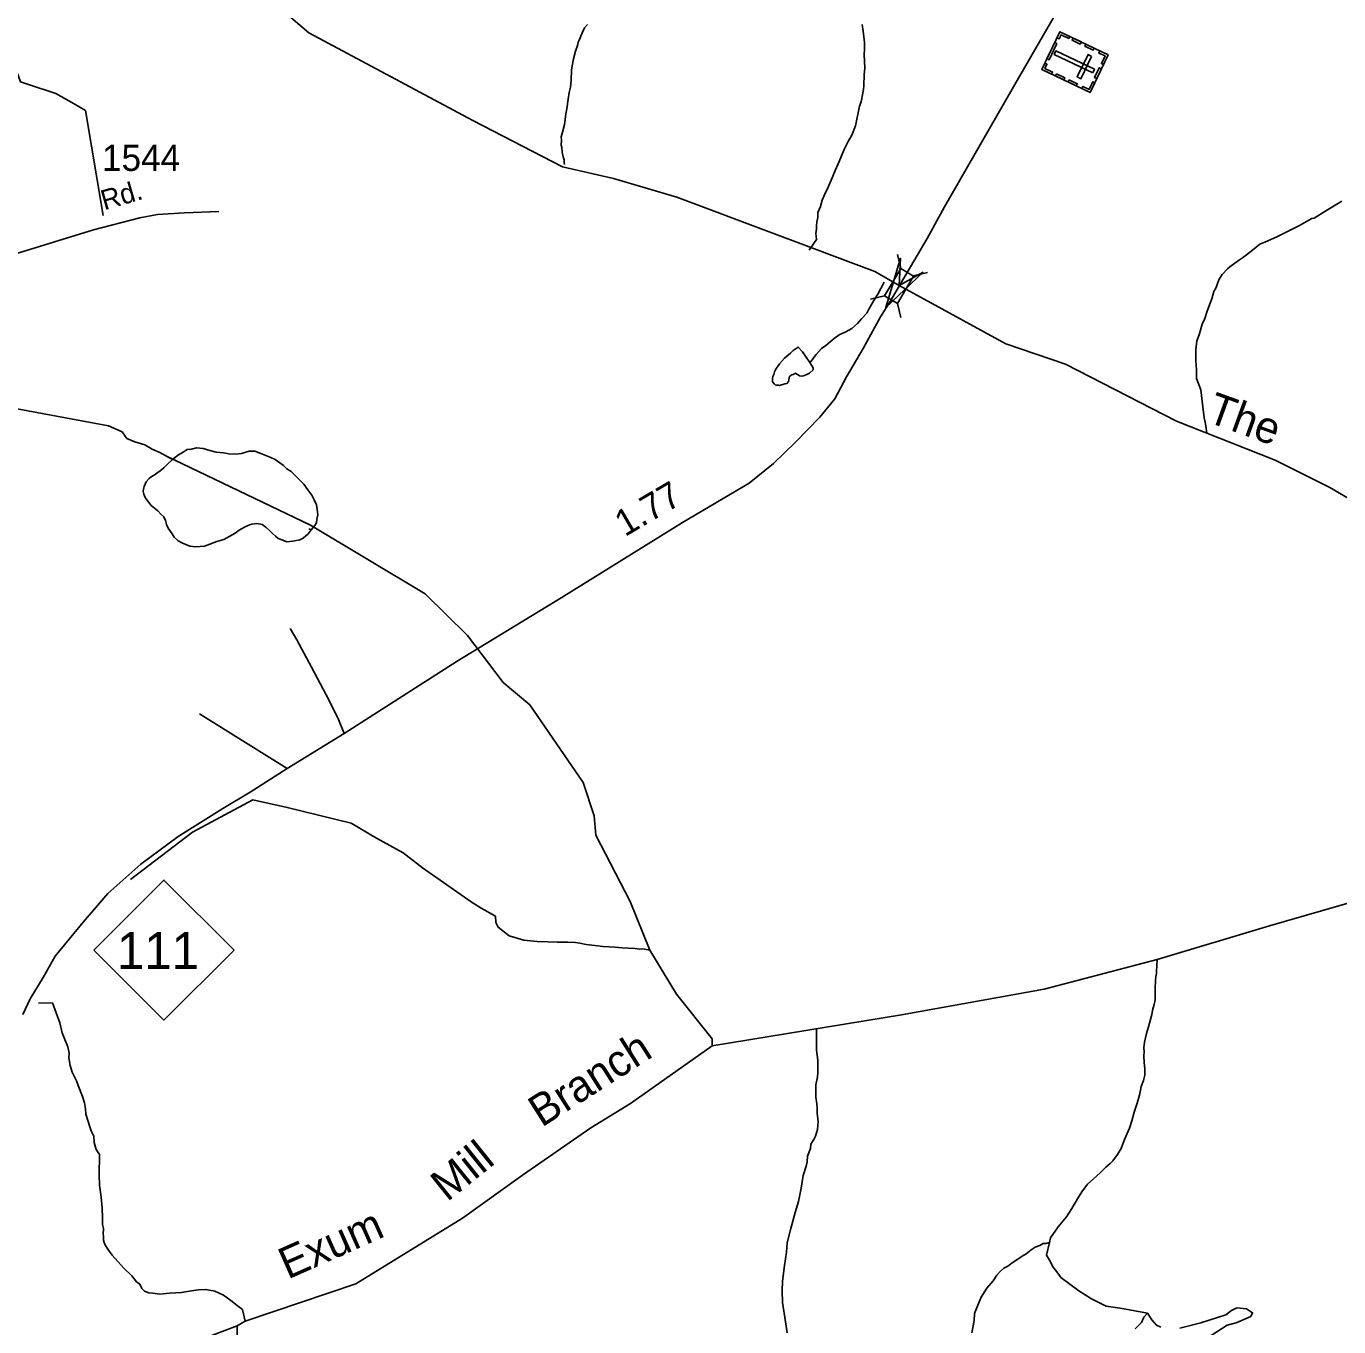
# Model space of a CAD drawing. Extents: x 2206922 to 2357709, y 510027 to 673830.
# Drawn here: x 2320394 to 2326635, y 626166 to 632352 of the extents above; entities that cross this region are included whole.
import ezdxf

# ---------------------------------------------------------------- set-up
doc = ezdxf.new("R2010")
doc.units = 0
for name, color, linetype in [('Exist Cultural Cemetery CELL', 7, 'Continuous'), ('Exist Hydrographic Creek Single Shore', 7, 'Continuous'), ('Exist Hydrographic Creek Single Shore Label', 7, 'Continuous'), ('Exist Hydrographic Misc Water Feature', 7, 'Continuous'), ('Exist Road Non-System Type 51', 7, 'Continuous'), ('Exist Road Primary NC Attributed', 7, 'Continuous'), ('Exist Road Primary NC Mileage Hundredths English Label', 7, 'Continuous'), ('Exist Road Primary NC Shield CELL', 7, 'Continuous'), ('Exist Road Primary NC Shield Number Label', 7, 'Continuous'), ('Exist Road Primary NC Structure Standard Bridge CELL', 7, 'Continuous'), ('Exist Road Secondary Structure Standard Bridge Attributed CELL', 7, 'Continuous'), ('Exist Road Secondary Type 41 Attributed', 7, 'Continuous'), ('Exist Road Secondary Type 51 Label', 7, 'Continuous'), ('Exist Road Secondary Type 51 Number Label', 7, 'Continuous')]:
    doc.layers.add(name, color=color, linetype=linetype)

msp = doc.modelspace()

# ---------------------------------------------------------------- linework, layer by layer
at = {"layer": 'Exist Cultural Cemetery CELL'}
for points in [[(2325538.9, 632216.2), (2325453, 632036.6), (2325223.3, 632146.5), (2325309.2, 632326.1)], [(2325295, 632296.2), (2325305.4, 632291.3), (2325314.9, 632311.1), (2325351.3, 632293.7), (2325356.1, 632303.7), (2325309.3, 632326.1)], [(2325294.8, 632269.3), (2325258.1, 632192.8), (2325247.9, 632197.7), (2325284.5, 632274.2)], [(2325372.3, 632295.9), (2325411.4, 632277.2), (2325406.5, 632267), (2325367.4, 632285.7)], [(2325433, 632266.9), (2325472, 632248.2), (2325467.1, 632237.9), (2325428, 632256.6)], [(2325465.4, 632130.5), (2325473.5, 632147.3), (2325290.6, 632234.9), (2325282.5, 632218)], [(2325459.9, 632208.7), (2325443.1, 632216.8), (2325392.2, 632110.6), (2325409.1, 632102.5)], [(2325499.8, 632234.9), (2325494.9, 632224.6), (2325524, 632210.7), (2325506.5, 632174.2), (2325516.5, 632169.4), (2325538.9, 632216.2)], [(2325237.6, 632176.4), (2325248, 632171.4), (2325238.5, 632151.6), (2325274.9, 632134.1), (2325270.1, 632124.1), (2325223.3, 632146.5)], [(2325506.9, 632149.4), (2325484.6, 632102.6), (2325474.3, 632107.5), (2325496.6, 632154.3)], [(2325293.4, 632125.6), (2325332.5, 632106.9), (2325327.5, 632096.6), (2325288.5, 632115.3)], [(2325352.8, 632097.1), (2325391.9, 632078.4), (2325387, 632068.1), (2325347.9, 632086.8)], [(2325413.8, 632055.2), (2325418.7, 632065.5), (2325447.8, 632051.6), (2325465.3, 632088.2), (2325475.3, 632083.4), (2325452.9, 632036.6)]]:
    msp.add_lwpolyline(points, close=True, dxfattribs=at)
at = {"layer": 'Exist Hydrographic Creek Single Shore'}
for points in [[(2327582.3, 628701.6), (2327573.3, 628760.3), (2327522.2, 628833.7), (2327436.3, 629073.1), (2327360.2, 629247.2), (2327207.2, 629497), (2327105.3, 629712.7), (2326961.2, 629887.4), (2326776.2, 630050.6), (2326592.3, 630158), (2326332.3, 630288.6), (2325864.2, 630473), (2325336.1, 630743.8), (2325052.1, 630840.5), (2324545, 631118.2), (2324429, 631185.7), (2323487.2, 631538.5), (2323186.2, 631628), (2322944.2, 631683.9), (2322517.1, 631902.9), (2321738.1, 632320.9), (2321258.1, 632731.4)], [(2323655.1, 627502.3), (2324555.6, 627648.7), (2325234.4, 627771.9), (2325772, 627912.7), (2326306.2, 628072.4), (2326800.7, 628215.1), (2327213.1, 628553.7), (2327582.3, 628701.6)], [(2321396.3, 626170.3), (2321435.3, 626192.2), (2321962.1, 626369.6), (2322468, 626682.6), (2322753.8, 626887.4), (2323078.3, 627111.5), (2323267.5, 627227.5), (2323655.1, 627502.3)], [(2321396.3, 626170.3), (2321280.2, 626126.3), (2320907.2, 625957), (2320599.2, 625869), (2320187.9, 625923.9), (2320032.4, 625966.2), (2319572.1, 626109.6), (2318703.1, 626383), (2318561.2, 626462.5), (2318360.1, 626520), (2318177.5, 626583.6)]]:
    msp.add_lwpolyline(points, dxfattribs=at)
at = {"layer": 'Exist Hydrographic Misc Water Feature'}
msp.add_line((2321737.1, 629960.6), (2321749.2, 629957.1), dxfattribs=at)
for points in [[(2320759.4, 631451.3), (2320676.2, 631950.6), (2320621.9, 631983.2), (2320535, 632032.1), (2320399.2, 632075.6), (2320367.1, 632087), (2320356.5, 632114.6), (2320328, 632176.5), (2320299.5, 632250.2), (2320268.5, 632321.7), (2320243.9, 632391.5)], [(2323062.7, 632359.8), (2323049, 632343.7), (2323038.7, 632323.7), (2323031.2, 632305.4), (2323025, 632289.6), (2323019.3, 632275.5), (2323017.2, 632265.3), (2323005.9, 632233.3), (2322996.1, 632197.1), (2322990.8, 632163), (2322986.7, 632143.3), (2322985.6, 632095.2), (2322981.9, 632062.9), (2322975.8, 632037.1), (2322970.5, 632005.1), (2322964.9, 631958.8), (2322959.4, 631935), (2322957.5, 631908.9), (2322953.4, 631884.8), (2322944.2, 631848.8), (2322938.3, 631826.6), (2322938.7, 631810.7), (2322938.5, 631786.8), (2322940.7, 631774.7), (2322943, 631752.9), (2322947.5, 631731.1), (2322951.6, 631717.1), (2322951.4, 631700.9), (2322953.9, 631694.9)], [(2324369.5, 632359.9), (2324374, 632327.9), (2324380.8, 632274.2), (2324380.8, 632244.2), (2324379.2, 632216), (2324382, 632154.4), (2324378.6, 632120.1), (2324376.9, 632070), (2324375.5, 632050.3), (2324363.6, 631992.1), (2324356, 631972.2), (2324336.9, 631877.7), (2324319.5, 631833.7), (2324302.1, 631803.5), (2324284.2, 631765.2), (2324255.1, 631697), (2324241.2, 631665), (2324225.8, 631630.8), (2324206.3, 631582.7), (2324190.7, 631550.5), (2324179, 631524.3), (2324171, 631494.2), (2324157.5, 631466.3), (2324157.9, 631442.3), (2324154, 631422.2), (2324152, 631402.2), (2324152.2, 631388), (2324148.5, 631366.2)], [(2326649.5, 631519.1), (2326574, 631474.1), (2326518.7, 631439.4), (2326506.8, 631437.6), (2326449.2, 631404.9), (2326397.5, 631378.2), (2326341.7, 631349.7), (2326284.1, 631325.1), (2326260.3, 631314.9), (2326224.6, 631286.6), (2326196.5, 631264.1), (2326177.3, 631249.9), (2326159, 631238.1), (2326117, 631207.5), (2326105.7, 631197.4), (2326081.7, 631171), (2326065.9, 631145), (2326058.1, 631128.8), (2326052.2, 631108.9), (2326040.7, 631090.8), (2326031.3, 631054.5), (2326021, 631026.5), (2326009.7, 630996.5), (2325998.1, 630962.2), (2325986.6, 630934.3), (2325971, 630883.9), (2325961.1, 630855.8), (2325955.6, 630812), (2325956.2, 630762), (2325958.7, 630717.9)], [(2324148.5, 631366.2), (2324150.7, 631354.1), (2324151.2, 631338.3), (2324117.6, 631287.3)], [(2320317.7, 631227.8), (2320290.5, 630869.1), (2320263.4, 630548.4), (2320784.8, 630450.6), (2320850, 630423.4), (2320872.8, 630391.2), (2320911.1, 630375.7), (2320957.3, 630360.2), (2320993.1, 630340.6), (2321029.2, 630325), (2321061.6, 630307.2), (2321089.5, 630291.6)], [(2324120.8, 630750.2), (2324150.9, 630790.4), (2324176.4, 630818.6), (2324196.7, 630833), (2324216.4, 630851.1), (2324236, 630867.2), (2324259.4, 630883.6), (2324291.6, 630897.8), (2324319.5, 630914.3), (2324347.2, 630938.5), (2324366.7, 630960.7), (2324390.7, 630986.7), (2324402.3, 631008.9), (2324430, 631055.4), (2324444, 631077.3), (2324473.6, 631134.9)], [(2324103.4, 630777.8), (2324085.1, 630803.7), (2324064.8, 630825.4), (2324055, 630819.2), (2324041.2, 630809), (2324027.5, 630796.9), (2323999.6, 630772.7), (2323976, 630746.7), (2323958.2, 630720.2), (2323952.3, 630708.1), (2323948.6, 630696), (2323944.5, 630686.1), (2323942.8, 630676.3), (2323942.4, 630662.1), (2323944.9, 630658.1), (2323951.2, 630650.3), (2323954.7, 630646.5), (2323962.9, 630644.4), (2323971.1, 630644.4), (2323976.7, 630642.8), (2324001.1, 630650.9), (2324011.1, 630653), (2324018.7, 630662.8), (2324020.5, 630669), (2324022.6, 630680.9), (2324024.4, 630687.1), (2324034.5, 630693.3), (2324040.2, 630695.2), (2324052.3, 630701.1), (2324058.5, 630697.4), (2324064.6, 630693.2), (2324070.4, 630689.5), (2324080.2, 630687.6), (2324090.3, 630689.7), (2324098.2, 630691.8), (2324106.7, 630695.8), (2324118.3, 630702.1), (2324136.2, 630718.1), (2324136, 630726.3), (2324119.8, 630751.8), (2324103.4, 630777.8)], [(2325958.7, 630717.9), (2325959.3, 630676), (2325979.8, 630622.3), (2325988.6, 630542.2), (2325995.4, 630488.5), (2326001.7, 630460.4), (2326007.9, 630416.4)], [(2321749.2, 629957.1), (2321767, 629977.2), (2321774.6, 629989.4), (2321776.2, 630007.4), (2321779.9, 630027.1), (2321777.9, 630053), (2321774, 630075.1), (2321763.5, 630099), (2321751.4, 630121.1), (2321733.2, 630146.5), (2321714.7, 630174.4), (2321694.2, 630194.1), (2321674.7, 630214.1), (2321654.2, 630233.8), (2321633.9, 630247.4), (2321617.7, 630263.2), (2321599.9, 630275.3), (2321577.3, 630290.8), (2321557.2, 630300.7), (2321541.2, 630306.4), (2321509.1, 630320.2), (2321481, 630330.1), (2321453.3, 630331.4), (2321417.6, 630319.3), (2321391.4, 630316.8), (2321357.5, 630318.6), (2321331.5, 630322.2), (2321297.6, 630326), (2321266.9, 630333.5), (2321235.1, 630343.1), (2321203.3, 630346.7), (2321179.3, 630340.6), (2321159.4, 630338.3), (2321139.6, 630326.3), (2321117.4, 630313.8), (2321097.9, 630297.7), (2321089.5, 630291.6)], [(2321089.5, 630291.6), (2321063.9, 630267.5), (2321048.1, 630251.3), (2321030.3, 630236.9), (2321014.7, 630226.7), (2321002.8, 630216.7), (2320988.6, 630208.7), (2320978.8, 630200.4), (2320964.6, 630184.3), (2320959.1, 630174.2), (2320955, 630162.2), (2320951.3, 630150.2), (2320949.3, 630138.3), (2320953.8, 630126.3), (2320959.9, 630110.4), (2320971.8, 630092.4), (2320988.2, 630072.9), (2321020.4, 630046.9), (2321034.8, 630031), (2321048.7, 630017.6), (2321056.9, 630001.3), (2321061.4, 629981.6), (2321069.4, 629963.7), (2321087.7, 629937.9), (2321097.7, 629921.7), (2321116, 629904), (2321134.4, 629894.3), (2321172.2, 629878.9), (2321200, 629875.1), (2321242.1, 629879.3), (2321266.3, 629887.9), (2321299.9, 629900.3), (2321333.9, 629910.6), (2321361.6, 629926.7), (2321387.5, 629941), (2321407.1, 629955.1), (2321431.3, 629969.7), (2321455.1, 629979.9), (2321467.2, 629983.8), (2321491, 629986.3), (2321516.6, 629982.4), (2321532.6, 629968.6), (2321551.3, 629952.9), (2321565.6, 629939), (2321579.4, 629927.1), (2321591.7, 629915.1), (2321613.4, 629907.4), (2321633.9, 629899.9), (2321661.4, 629902.2), (2321695.7, 629908.4), (2321711.4, 629916.6), (2321735.2, 629936.9), (2321749.2, 629957.1)], [(2323655.1, 627502.3), (2323655.1, 627535.1), (2323486.2, 627748.1), (2323359.2, 627956.3), (2323265.1, 628188.8), (2323103.1, 628503.8), (2323094.1, 628595.4), (2323042.2, 628754.1), (2322788.2, 629124.4), (2322662.3, 629230.9), (2322493.1, 629453.8), (2322291.1, 629652.3), (2321746.1, 629978.1), (2321061.6, 630307.2)], [(2320889.2, 628292.7), (2321185.3, 628518.4), (2321472.2, 628671.6), (2321635.4, 628636.4), (2321939.7, 628560.8), (2322059.5, 628490.2), (2322186.4, 628419.7), (2322278.1, 628349.1), (2322509.5, 628186.6), (2322557.2, 628156.4), (2322625, 628118.7), (2322627.5, 628088.6), (2322637.6, 628066), (2322690.3, 628025.8), (2322759.7, 628004.8), (2322823.4, 627997.6), (2322873.9, 627996.2), (2322919.4, 627994.6), (2322969.6, 627995.1), (2323005.5, 627993.4), (2323025.8, 627989.9), (2323056, 627984.2), (2323097.8, 627978.7), (2323135.9, 627974.9), (2323165.9, 627973.3), (2323193.6, 627971.5), (2323227.8, 627968), (2323257.7, 627966.4), (2323289.7, 627964.4), (2323309.4, 627962.6), (2323325.6, 627963), (2323358.8, 627957.4)], [(2325259.5, 626566.5), (2325265.2, 626588.7), (2325301.1, 626640.9), (2325340.2, 626689.4), (2325366.1, 626727.6), (2325397.3, 626781.8), (2325413.2, 626808.2), (2325440.7, 626844.2), (2325468.2, 626868.4), (2325502.2, 626899), (2325527.9, 626925.2), (2325548, 626941.6), (2325561.3, 626955.4), (2325583.4, 626985.7), (2325600.9, 627013.9), (2325616.2, 627056.2), (2325639.8, 627110.3), (2325651.5, 627144.6), (2325663.2, 627186.7), (2325676.5, 627228.8), (2325688, 627266.8), (2325691.9, 627290.6), (2325695.4, 627308.7), (2325707.3, 627337), (2325712.8, 627362.8), (2325712.8, 627392.9), (2325710.2, 627422.9), (2325707.9, 627452.9), (2325709.8, 627474.9), (2325709.3, 627492.7), (2325711.2, 627518.8), (2325721.2, 627561.1), (2325730.3, 627593), (2325740.3, 627627.2), (2325745.8, 627651.1), (2325751.6, 627677.4), (2325757.3, 627699.3), (2325763.1, 627721.5), (2325762.4, 627763.4), (2325762.2, 627785.3), (2325764.1, 627801.2), (2325764.5, 627813.4), (2325766.1, 627831.4), (2325768, 627847.3), (2325768, 627855.4), (2325772, 627912.7)], [(2320451.7, 627704.4), (2320518.1, 627706.7), (2320553.1, 627611), (2320565.6, 627563.3), (2320578.1, 627531.4), (2320592.5, 627497.6), (2320598.4, 627467.9), (2320595.8, 627445.7), (2320602.7, 627409.1), (2320611.9, 627377), (2320632.4, 627335.8), (2320641.6, 627312.9), (2320661, 627260.6), (2320670.8, 627230.7), (2320675.5, 627202.8), (2320677.6, 627177), (2320696.5, 627116.1), (2320703.4, 627097.8), (2320714.8, 627072.6), (2320717.1, 627042.8), (2320726.3, 627008.5), (2320742.3, 626985.6), (2320740.7, 626887.6), (2320743, 626839.9), (2320750, 626781.6), (2320754.5, 626731.9), (2320756.7, 626682), (2320757.3, 626652), (2320761.4, 626633.9), (2320759.4, 626606.2), (2320762, 626596.1), (2320761.8, 626577.9), (2320764.3, 626566.2), (2320770.5, 626552.2), (2320782.3, 626534.2), (2320802.9, 626506.4), (2320857.6, 626445), (2320895.9, 626407.6), (2320918.1, 626380), (2320934.1, 626368.2), (2320944.3, 626348), (2320956.4, 626334.5), (2320976.7, 626326.5), (2320996.4, 626324.8), (2321028.6, 626321.1), (2321074.8, 626325.5), (2321132.2, 626328.3), (2321180.4, 626336.5), (2321212.5, 626340.9), (2321248.2, 626343.3), (2321290.3, 626335.7), (2321332.5, 626316.4), (2321367, 626290.5), (2321397.1, 626266.9), (2321423.1, 626247.2), (2321435.3, 626192.2)], [(2324012.9, 626137.3), (2324004.5, 626189.2), (2323989.8, 626281), (2323988.7, 626337.1), (2323990.4, 626382.7), (2323999.8, 626457.1), (2324009.3, 626521), (2324012.7, 626565.1), (2324029.6, 626633.1), (2324050.7, 626709.4), (2324066.3, 626761.5), (2324079.8, 626825.5), (2324089, 626885.8), (2324102.8, 626929.9), (2324108.1, 626949.8), (2324109.9, 626977.9), (2324123.5, 627014), (2324125.5, 627034), (2324133.1, 627046.2), (2324139.1, 627056.3), (2324147.3, 627072.1), (2324156.5, 627104.4), (2324160.2, 627142.3), (2324155.5, 627180.4), (2324155.7, 627204.2), (2324153.2, 627226.1), (2324148.9, 627258), (2324148.7, 627272.2), (2324148.3, 627316), (2324155.9, 627354.2), (2324157.5, 627374.3), (2324158.9, 627434.1), (2324152.6, 627482.1), (2324151.4, 627583)], [(2324891, 626136.9), (2324902.3, 626194.8), (2324903.7, 626228.7), (2324919.3, 626268.9), (2324934.4, 626307.1), (2324962.3, 626349.2), (2324991.9, 626383.7), (2325009.7, 626411.8), (2325027.7, 626430.2), (2325043.1, 626444.1), (2325061, 626454.4), (2325082.9, 626470.6), (2325114.7, 626490.9), (2325130.5, 626501.1), (2325148.7, 626513.4), (2325172.5, 626531.7), (2325192, 626543.8), (2325214.1, 626551.8), (2325229.7, 626562), (2325242.2, 626562.2), (2325259.5, 626566.5)], [(2325726.2, 626230.2), (2325605.1, 626253), (2325528.7, 626263.5), (2325460.2, 626297.8), (2325399.7, 626337.3), (2325314, 626400.5), (2325304.2, 626414.6), (2325287.8, 626434.4), (2325275.5, 626450.1), (2325265, 626474), (2325244.9, 626505.8), (2325259.5, 626566.5)], [(2325667.8, 626155.7), (2325698, 626185.9), (2325708, 626212.1), (2325726.2, 626230.2)], [(2325726.2, 626230.2), (2325746.3, 626198), (2325768.4, 626173.8), (2325788.6, 626163.7)], [(2325879.1, 626159.7), (2325979.8, 626183.9), (2326098.6, 626222.1), (2326124.7, 626242.3), (2326150.9, 626256.4), (2326197.2, 626250.3), (2326225.4, 626232.2), (2326217.3, 626214.1), (2326146.9, 626183.9), (2326104.6, 626173.8), (2326006, 626109.3)], [(2320509.8, 621194.7), (2320487.6, 621316.7), (2320581.2, 622212.5), (2320577.3, 622520.8), (2320552.3, 622552.6), (2320526.2, 622646.8), (2320483.2, 622759.9), (2320472.1, 623012.1), (2320553.1, 623212.3), (2320724.1, 623563.8), (2321247.2, 624526.8), (2321288.2, 624561.3), (2321467.2, 624952.5), (2321573.7, 625074.5), (2321502.3, 625570.8), (2321423.1, 625994.3), (2321397.1, 626029.3), (2321396.3, 626170.3)]]:
    msp.add_lwpolyline(points, dxfattribs=at)
at = {"layer": 'Exist Road Non-System Type 51'}
msp.add_line((2321218.4, 629080.7), (2321635.2, 628821.3), dxfattribs=at)
msp.add_lwpolyline([(2321648.7, 629487.6), (2321680.9, 629433.3), (2321750.4, 629302.8), (2321819.9, 629172.2), (2321875.8, 629062), (2321906.3, 628988.3)], dxfattribs=at)
at = {"layer": 'Exist Road Primary NC Attributed'}
for points in [[(2324535.4, 631099.8), (2324678.2, 631341.5), (2324761.2, 631492.4), (2325118.7, 632116.3), (2325579.5, 632914.8), (2325830.3, 633335.2), (2326004.8, 633643.8), (2326120, 633831.1)], [(2320378, 627651.5), (2320411.9, 627726.1), (2320474.6, 627827.8), (2320532.2, 627927.8), (2320664.4, 628090.6), (2320781.3, 628227.1), (2320938.8, 628366.1), (2321116.7, 628498.3), (2321328.5, 628631.4), (2321459, 628708.6), (2321635.2, 628821.3), (2321906.3, 628988.3), (2322443.4, 629332.5), (2322938.1, 629632.5), (2323514.2, 629992), (2323831, 630178.5), (2323947.9, 630271.7), (2324051.3, 630373.4), (2324168.2, 630492.9), (2324239.3, 630579.4), (2324295.2, 630684.5), (2324373.2, 630818.5), (2324456.2, 630969.3), (2324501.9, 631043.1), (2324535.4, 631099.8)]]:
    msp.add_lwpolyline(points, dxfattribs=at)
at = {"layer": 'Exist Road Primary NC Shield CELL'}
msp.add_lwpolyline([(2320716, 627957.6), (2321049, 628290.6), (2321382, 627957.6), (2321049, 627624.6)], close=True, dxfattribs=at)
at = {"layer": 'Exist Road Primary NC Structure Standard Bridge CELL'}
for p, q in [((2324553.3, 631199.6), (2324536.4, 631266.5)), ((2324612.6, 631164.3), (2324679.5, 631181.2)), ((2324408.8, 631053), (2324475.7, 631069.9)), ((2324553.3, 630966.9), (2324536.4, 631033.8))]:
    msp.add_line(p, q, dxfattribs=at)
msp.add_lwpolyline([(2324475.7, 631069.9), (2324553.1, 631199.8), (2324613.7, 631163.6), (2324536.4, 631033.8)], close=True, dxfattribs=at)
at = {"layer": 'Exist Road Secondary Structure Standard Bridge Attributed CELL'}
msp.add_lwpolyline([(2324658.5, 631181.6), (2324480.9, 631014.6), (2324551.1, 631248), (2324545, 631118.2)], close=True, dxfattribs=at)
at = {"layer": 'Exist Road Secondary Type 41 Attributed'}
msp.add_lwpolyline([(2318875.3, 630869.5), (2318919.4, 630882.9), (2319293.8, 630984.9), (2319483.7, 631030.5), (2319779.9, 631100.8), (2320121.7, 631201.5), (2320714.2, 631383.9), (2320934.4, 631440.9), (2321018, 631456.1), (2321147.1, 631463.7), (2321310.4, 631471.3)], dxfattribs=at)

# ---------------------------------------------------------------- texts
at = {"layer": 'Exist Hydrographic Creek Single Shore Label'}
for s, rotation, p in [('The', 340.12514, (2326000.5, 630472.9)), ('Branch', 32.46508, (2322844.8, 627111.9)), ('Mill', 38.74823, (2322395.4, 626757)), ('Exum', 23.94528, (2321637.6, 626389.4))]:
    msp.add_text(s, height=150, rotation=rotation, dxfattribs=at).set_placement(p)
at = {"layer": 'Exist Road Primary NC Mileage Hundredths English Label'}
msp.add_text('1.77', height=125, rotation=30.37253, dxfattribs=at).set_placement((2323240.6, 629921.4))
at = {"layer": 'Exist Road Primary NC Shield Number Label'}
msp.add_text('111', height=175, dxfattribs=at).set_placement((2320825.1, 627867.9))
at = {"layer": 'Exist Road Secondary Type 51 Label'}
msp.add_text('Rd.', height=95, rotation=16.27474, dxfattribs=at).set_placement((2320765.1, 631476))
at = {"layer": 'Exist Road Secondary Type 51 Number Label'}
msp.add_text('1544', height=125, dxfattribs=at).set_placement((2320754.2, 631663.6))

doc.saveas('drawing.dxf')
